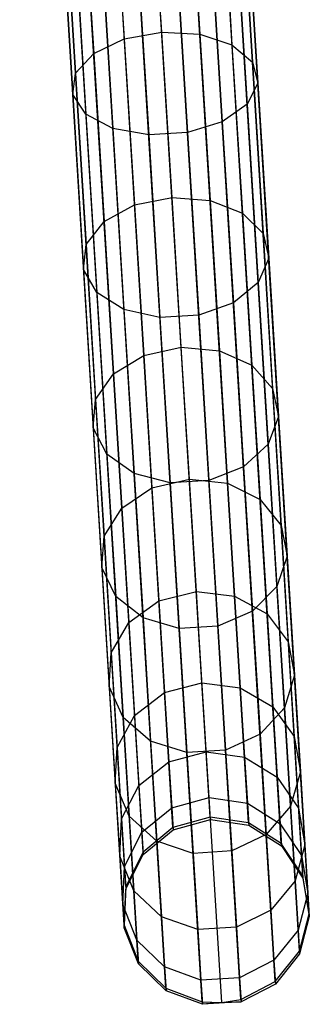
# Model space of a CAD drawing. Extents: x -102 to 102, y -101 to 102.
# Tile 264 of 481: x 4.12 to 7.22, y -101.43 to -90.85. Entities that reach past the tile are written whole.
import ezdxf

# ---------------------------------------------------------------- set-up
doc = ezdxf.new("R2010")
doc.units = 0
doc.header["$LTSCALE"] = 25.4
doc.layers.get('0').update_dxf_attribs({"linetype": 'CONTINUOUS'})

# ---------------------------------------------------------------- blocks, each defined once
blk = doc.blocks.new('NL2500011659_STL')
at = {"color": 0}
for p, q in [((6.162, -99.418, -28.825), (5.043, -81.271, -288.825)), ((6.162, -99.418, -28.825), (5.043, -81.271, -288.825)), ((5.762, -99.529, -28.831), (4.643, -81.382, -288.831)), ((5.762, -99.529, -28.831), (4.643, -81.382, -288.831)), ((6.574, -99.479, -28.831), (5.454, -81.332, -288.831)), ((6.574, -99.479, -28.831), (5.454, -81.332, -288.831)), ((6.924, -99.702, -28.848), (5.805, -81.555, -288.848)), ((6.924, -99.702, -28.848), (5.805, -81.555, -288.848)), ((5.441, -99.793, -28.848), (4.322, -81.647, -288.848)), ((5.441, -99.793, -28.848), (4.322, -81.647, -288.848)), ((7.154, -100.047, -28.874), (6.035, -81.901, -288.874)), ((7.154, -100.047, -28.874), (6.035, -81.901, -288.874)), ((5.256, -100.164, -28.874), (4.136, -82.018, -288.874)), ((5.256, -100.164, -28.874), (4.136, -82.018, -288.874)), ((7.223, -100.456, -28.902), (6.104, -82.31, -288.902)), ((7.223, -100.456, -28.902), (6.104, -82.31, -288.902)), ((5.238, -100.579, -28.902), (4.118, -82.432, -288.902)), ((5.238, -100.579, -28.902), (4.118, -82.432, -288.902)), ((7.119, -100.858, -28.93), (6, -82.712, -288.93)), ((7.119, -100.858, -28.93), (6, -82.712, -288.93)), ((5.39, -100.965, -28.93), (4.271, -82.818, -288.93)), ((5.39, -100.965, -28.93), (4.271, -82.818, -288.93)), ((5.687, -101.255, -28.952), (4.568, -83.109, -288.952)), ((5.687, -101.255, -28.952), (4.568, -83.109, -288.952)), ((6.86, -101.183, -28.952), (5.741, -83.036, -288.952)), ((6.86, -101.183, -28.952), (5.741, -83.036, -288.952)), ((6.076, -101.4, -28.963), (4.957, -83.254, -288.963)), ((6.076, -101.4, -28.963), (4.957, -83.254, -288.963)), ((6.285, -101.409, -28.965), (5.166, -83.263, -288.965)), ((6.285, -101.409, -28.965), (5.166, -83.263, -288.965)), ((6.491, -101.375, -28.963), (5.372, -83.228, -288.963)), ((6.491, -101.375, -28.963), (5.372, -83.228, -288.963)), ((5.12, -89.131, -10.472), (5.239, -91.059, -11.597)), ((5.12, -89.131, -10.472), (5.239, -91.059, -11.597)), ((5.642, -90.987, -11.669), (5.524, -89.067, -10.549)), ((5.642, -90.987, -11.669), (5.524, -89.067, -10.549)), ((5.932, -89.081, -10.472), (6.051, -91.009, -11.597)), ((5.932, -89.081, -10.472), (6.051, -91.009, -11.597)), ((6.275, -89.171, -10.254), (6.395, -91.124, -11.394)), ((6.275, -89.171, -10.254), (6.395, -91.124, -11.394)), ((4.791, -89.262, -10.254), (4.912, -91.215, -11.394)), ((4.791, -89.262, -10.254), (4.912, -91.215, -11.394)), ((6.492, -89.32, -9.933), (6.615, -91.31, -11.094)), ((6.492, -89.32, -9.933), (6.615, -91.31, -11.094)), ((4.594, -89.438, -9.933), (4.717, -91.427, -11.094)), ((4.594, -89.438, -9.933), (4.717, -91.427, -11.094)), ((6.547, -89.504, -9.564), (6.673, -91.535, -10.749)), ((6.547, -89.504, -9.564), (6.673, -91.535, -10.749)), ((4.562, -89.627, -9.564), (4.687, -91.658, -10.749)), ((4.562, -89.627, -9.564), (4.687, -91.658, -10.749)), ((6.43, -89.69, -9.211), (6.558, -91.761, -10.419)), ((6.43, -89.69, -9.211), (6.558, -91.761, -10.419)), ((4.701, -89.797, -9.211), (4.829, -91.868, -10.419)), ((4.701, -89.797, -9.211), (4.829, -91.868, -10.419)), ((6.161, -89.847, -8.936), (6.291, -91.949, -10.162)), ((6.161, -89.847, -8.936), (6.291, -91.949, -10.162)), ((4.988, -89.919, -8.936), (5.117, -92.021, -10.162)), ((4.988, -89.919, -8.936), (5.117, -92.021, -10.162)), ((5.372, -89.972, -8.785), (5.502, -92.091, -10.021)), ((5.372, -89.972, -8.785), (5.502, -92.091, -10.021)), ((5.787, -89.947, -8.785), (5.917, -92.066, -10.021)), ((5.787, -89.947, -8.785), (5.917, -92.066, -10.021)), ((5.239, -91.059, -11.597), (5.642, -90.987, -11.669)), ((5.239, -91.059, -11.597), (5.642, -90.987, -11.669)), ((5.752, -92.762, -13.006), (5.642, -90.987, -11.669)), ((5.642, -90.987, -11.669), (6.051, -91.009, -11.597)), ((5.752, -92.762, -13.006), (5.642, -90.987, -11.669)), ((5.642, -90.987, -11.669), (6.051, -91.009, -11.597)), ((6.051, -91.009, -11.597), (6.161, -92.793, -12.94)), ((6.051, -91.009, -11.597), (6.161, -92.793, -12.94)), ((6.051, -91.009, -11.597), (6.395, -91.124, -11.394)), ((6.051, -91.009, -11.597), (6.395, -91.124, -11.394)), ((4.912, -91.215, -11.394), (5.239, -91.059, -11.597)), ((4.912, -91.215, -11.394), (5.239, -91.059, -11.597)), ((5.239, -91.059, -11.597), (5.349, -92.843, -12.94)), ((5.239, -91.059, -11.597), (5.349, -92.843, -12.94)), ((6.395, -91.124, -11.394), (6.507, -92.93, -12.754)), ((6.395, -91.124, -11.394), (6.507, -92.93, -12.754)), ((6.395, -91.124, -11.394), (6.615, -91.31, -11.094)), ((6.395, -91.124, -11.394), (6.615, -91.31, -11.094)), ((4.717, -91.427, -11.094), (4.912, -91.215, -11.394)), ((4.717, -91.427, -11.094), (4.912, -91.215, -11.394)), ((4.912, -91.215, -11.394), (5.023, -93.021, -12.754)), ((4.912, -91.215, -11.394), (5.023, -93.021, -12.754)), ((6.615, -91.31, -11.094), (6.729, -93.15, -12.479)), ((6.615, -91.31, -11.094), (6.729, -93.15, -12.479)), ((6.615, -91.31, -11.094), (6.673, -91.535, -10.749)), ((6.615, -91.31, -11.094), (6.673, -91.535, -10.749)), ((4.687, -91.658, -10.749), (4.717, -91.427, -11.094)), ((4.687, -91.658, -10.749), (4.717, -91.427, -11.094)), ((4.717, -91.427, -11.094), (4.83, -93.267, -12.479)), ((4.717, -91.427, -11.094), (4.83, -93.267, -12.479)), ((6.673, -91.535, -10.749), (6.558, -91.761, -10.419)), ((6.673, -91.535, -10.749), (6.558, -91.761, -10.419)), ((6.673, -91.535, -10.749), (6.789, -93.414, -12.164)), ((6.673, -91.535, -10.749), (6.789, -93.414, -12.164)), ((4.829, -91.868, -10.419), (4.687, -91.658, -10.749)), ((4.687, -91.658, -10.749), (4.803, -93.536, -12.164)), ((4.687, -91.658, -10.749), (4.803, -93.536, -12.164)), ((4.829, -91.868, -10.419), (4.687, -91.658, -10.749)), ((6.558, -91.761, -10.419), (6.291, -91.949, -10.162)), ((6.558, -91.761, -10.419), (6.291, -91.949, -10.162)), ((6.558, -91.761, -10.419), (6.676, -93.677, -11.862)), ((6.558, -91.761, -10.419), (6.676, -93.677, -11.862)), ((5.117, -92.021, -10.162), (4.829, -91.868, -10.419)), ((4.829, -91.868, -10.419), (4.947, -93.784, -11.862)), ((4.829, -91.868, -10.419), (4.947, -93.784, -11.862)), ((5.117, -92.021, -10.162), (4.829, -91.868, -10.419)), ((6.291, -91.949, -10.162), (5.917, -92.066, -10.021)), ((6.291, -91.949, -10.162), (5.917, -92.066, -10.021)), ((6.291, -91.949, -10.162), (6.411, -93.893, -11.626)), ((6.291, -91.949, -10.162), (6.411, -93.893, -11.626)), ((5.502, -92.091, -10.021), (5.117, -92.021, -10.162)), ((5.117, -92.021, -10.162), (5.237, -93.966, -11.626)), ((5.117, -92.021, -10.162), (5.237, -93.966, -11.626)), ((5.502, -92.091, -10.021), (5.117, -92.021, -10.162)), ((5.917, -92.066, -10.021), (5.502, -92.091, -10.021)), ((5.917, -92.066, -10.021), (5.502, -92.091, -10.021)), ((5.502, -92.091, -10.021), (5.623, -94.052, -11.497)), ((5.502, -92.091, -10.021), (5.623, -94.052, -11.497)), ((5.917, -92.066, -10.021), (6.038, -94.026, -11.497)), ((5.917, -92.066, -10.021), (6.038, -94.026, -11.497)), ((5.023, -93.021, -12.754), (5.349, -92.843, -12.94)), ((5.023, -93.021, -12.754), (5.349, -92.843, -12.94)), ((5.349, -92.843, -12.94), (5.752, -92.762, -13.006)), ((5.349, -92.843, -12.94), (5.752, -92.762, -13.006)), ((5.349, -92.843, -12.94), (5.449, -94.458, -14.483)), ((5.349, -92.843, -12.94), (5.449, -94.458, -14.483)), ((5.851, -94.369, -14.542), (5.752, -92.762, -13.006)), ((5.752, -92.762, -13.006), (6.161, -92.793, -12.94)), ((5.851, -94.369, -14.542), (5.752, -92.762, -13.006)), ((5.752, -92.762, -13.006), (6.161, -92.793, -12.94)), ((6.161, -92.793, -12.94), (6.261, -94.408, -14.483)), ((6.161, -92.793, -12.94), (6.261, -94.408, -14.483)), ((6.161, -92.793, -12.94), (6.507, -92.93, -12.754)), ((6.161, -92.793, -12.94), (6.507, -92.93, -12.754)), ((6.507, -92.93, -12.754), (6.608, -94.565, -14.316)), ((6.507, -92.93, -12.754), (6.608, -94.565, -14.316)), ((6.507, -92.93, -12.754), (6.729, -93.15, -12.479)), ((6.507, -92.93, -12.754), (6.729, -93.15, -12.479)), ((4.83, -93.267, -12.479), (5.023, -93.021, -12.754)), ((4.83, -93.267, -12.479), (5.023, -93.021, -12.754)), ((5.023, -93.021, -12.754), (5.124, -94.657, -14.316)), ((5.023, -93.021, -12.754), (5.124, -94.657, -14.316)), ((6.729, -93.15, -12.479), (6.831, -94.815, -14.071)), ((6.729, -93.15, -12.479), (6.831, -94.815, -14.071)), ((6.729, -93.15, -12.479), (6.789, -93.414, -12.164)), ((6.729, -93.15, -12.479), (6.789, -93.414, -12.164)), ((4.803, -93.536, -12.164), (4.83, -93.267, -12.479)), ((4.803, -93.536, -12.164), (4.83, -93.267, -12.479)), ((4.83, -93.267, -12.479), (4.933, -94.932, -14.071)), ((4.83, -93.267, -12.479), (4.933, -94.932, -14.071)), ((6.789, -93.414, -12.164), (6.676, -93.677, -11.862)), ((6.789, -93.414, -12.164), (6.676, -93.677, -11.862)), ((6.789, -93.414, -12.164), (6.893, -95.115, -13.789)), ((6.789, -93.414, -12.164), (6.893, -95.115, -13.789)), ((4.947, -93.784, -11.862), (4.803, -93.536, -12.164)), ((4.803, -93.536, -12.164), (4.908, -95.237, -13.789)), ((4.803, -93.536, -12.164), (4.908, -95.237, -13.789)), ((4.947, -93.784, -11.862), (4.803, -93.536, -12.164)), ((6.676, -93.677, -11.862), (6.411, -93.893, -11.626)), ((6.676, -93.677, -11.862), (6.411, -93.893, -11.626)), ((6.676, -93.677, -11.862), (6.783, -95.411, -13.519)), ((6.676, -93.677, -11.862), (6.783, -95.411, -13.519)), ((5.237, -93.966, -11.626), (4.947, -93.784, -11.862)), ((4.947, -93.784, -11.862), (5.054, -95.518, -13.519)), ((4.947, -93.784, -11.862), (5.054, -95.518, -13.519)), ((5.237, -93.966, -11.626), (4.947, -93.784, -11.862)), ((6.411, -93.893, -11.626), (6.038, -94.026, -11.497)), ((6.411, -93.893, -11.626), (6.038, -94.026, -11.497)), ((6.411, -93.893, -11.626), (6.519, -95.654, -13.308)), ((6.411, -93.893, -11.626), (6.519, -95.654, -13.308)), ((5.623, -94.052, -11.497), (5.237, -93.966, -11.626)), ((5.237, -93.966, -11.626), (5.346, -95.726, -13.308)), ((5.237, -93.966, -11.626), (5.346, -95.726, -13.308)), ((5.623, -94.052, -11.497), (5.237, -93.966, -11.626)), ((6.038, -94.026, -11.497), (5.623, -94.052, -11.497)), ((6.038, -94.026, -11.497), (5.623, -94.052, -11.497)), ((5.623, -94.052, -11.497), (5.733, -95.826, -13.193)), ((5.623, -94.052, -11.497), (5.733, -95.826, -13.193)), ((6.038, -94.026, -11.497), (6.148, -95.801, -13.193)), ((6.038, -94.026, -11.497), (6.148, -95.801, -13.193)), ((5.449, -94.458, -14.483), (5.851, -94.369, -14.542)), ((5.449, -94.458, -14.483), (5.851, -94.369, -14.542)), ((5.938, -95.786, -16.256), (5.851, -94.369, -14.542)), ((5.851, -94.369, -14.542), (6.261, -94.408, -14.483)), ((5.938, -95.786, -16.256), (5.851, -94.369, -14.542)), ((5.851, -94.369, -14.542), (6.261, -94.408, -14.483)), ((6.261, -94.408, -14.483), (6.349, -95.831, -16.204)), ((6.261, -94.408, -14.483), (6.349, -95.831, -16.204)), ((6.261, -94.408, -14.483), (6.608, -94.565, -14.316)), ((6.261, -94.408, -14.483), (6.608, -94.565, -14.316)), ((5.124, -94.657, -14.316), (5.449, -94.458, -14.483)), ((5.124, -94.657, -14.316), (5.449, -94.458, -14.483)), ((5.449, -94.458, -14.483), (5.537, -95.881, -16.204)), ((5.449, -94.458, -14.483), (5.537, -95.881, -16.204)), ((6.608, -94.565, -14.316), (6.697, -96.007, -16.06)), ((6.608, -94.565, -14.316), (6.697, -96.007, -16.06)), ((6.608, -94.565, -14.316), (6.831, -94.815, -14.071)), ((6.608, -94.565, -14.316), (6.831, -94.815, -14.071)), ((4.933, -94.932, -14.071), (5.124, -94.657, -14.316)), ((4.933, -94.932, -14.071), (5.124, -94.657, -14.316)), ((5.124, -94.657, -14.316), (5.213, -96.098, -16.06)), ((5.124, -94.657, -14.316), (5.213, -96.098, -16.06)), ((6.831, -94.815, -14.071), (6.922, -96.284, -15.847)), ((6.831, -94.815, -14.071), (6.922, -96.284, -15.847)), ((6.831, -94.815, -14.071), (6.893, -95.115, -13.789)), ((6.831, -94.815, -14.071), (6.893, -95.115, -13.789)), ((4.908, -95.237, -13.789), (4.933, -94.932, -14.071)), ((4.908, -95.237, -13.789), (4.933, -94.932, -14.071)), ((4.933, -94.932, -14.071), (5.023, -96.401, -15.847)), ((4.933, -94.932, -14.071), (5.023, -96.401, -15.847)), ((6.893, -95.115, -13.789), (6.783, -95.411, -13.519)), ((6.893, -95.115, -13.789), (6.783, -95.411, -13.519)), ((6.893, -95.115, -13.789), (6.986, -96.614, -15.602)), ((6.893, -95.115, -13.789), (6.986, -96.614, -15.602)), ((5.054, -95.518, -13.519), (4.908, -95.237, -13.789)), ((4.908, -95.237, -13.789), (5.001, -96.736, -15.602)), ((4.908, -95.237, -13.789), (5.001, -96.736, -15.602)), ((5.054, -95.518, -13.519), (4.908, -95.237, -13.789)), ((6.783, -95.411, -13.519), (6.519, -95.654, -13.308)), ((6.783, -95.411, -13.519), (6.519, -95.654, -13.308)), ((6.783, -95.411, -13.519), (6.877, -96.94, -15.368)), ((6.783, -95.411, -13.519), (6.877, -96.94, -15.368)), ((5.346, -95.726, -13.308), (5.054, -95.518, -13.519)), ((5.054, -95.518, -13.519), (5.148, -97.047, -15.368)), ((5.054, -95.518, -13.519), (5.148, -97.047, -15.368)), ((5.346, -95.726, -13.308), (5.054, -95.518, -13.519)), ((6.519, -95.654, -13.308), (6.148, -95.801, -13.193)), ((6.519, -95.654, -13.308), (6.148, -95.801, -13.193)), ((6.519, -95.654, -13.308), (6.615, -97.206, -15.185)), ((6.519, -95.654, -13.308), (6.615, -97.206, -15.185)), ((5.733, -95.826, -13.193), (5.346, -95.726, -13.308)), ((5.346, -95.726, -13.308), (5.442, -97.278, -15.185)), ((5.346, -95.726, -13.308), (5.442, -97.278, -15.185)), ((5.733, -95.826, -13.193), (5.346, -95.726, -13.308)), ((5.537, -95.881, -16.204), (5.938, -95.786, -16.256)), ((5.537, -95.881, -16.204), (5.938, -95.786, -16.256)), ((6.148, -95.801, -13.193), (5.733, -95.826, -13.193)), ((6.148, -95.801, -13.193), (5.733, -95.826, -13.193)), ((6.013, -96.994, -18.123), (5.938, -95.786, -16.256)), ((5.938, -95.786, -16.256), (6.349, -95.831, -16.204)), ((6.013, -96.994, -18.123), (5.938, -95.786, -16.256)), ((5.938, -95.786, -16.256), (6.349, -95.831, -16.204)), ((6.148, -95.801, -13.193), (6.244, -97.365, -15.085)), ((6.148, -95.801, -13.193), (6.244, -97.365, -15.085)), ((5.213, -96.098, -16.06), (5.537, -95.881, -16.204)), ((5.213, -96.098, -16.06), (5.537, -95.881, -16.204)), ((5.537, -95.881, -16.204), (5.612, -97.094, -18.081)), ((5.537, -95.881, -16.204), (5.612, -97.094, -18.081)), ((5.733, -95.826, -13.193), (5.829, -97.391, -15.085)), ((5.733, -95.826, -13.193), (5.829, -97.391, -15.085)), ((6.349, -95.831, -16.204), (6.424, -97.044, -18.081)), ((6.349, -95.831, -16.204), (6.424, -97.044, -18.081)), ((6.349, -95.831, -16.204), (6.697, -96.007, -16.06)), ((6.349, -95.831, -16.204), (6.697, -96.007, -16.06)), ((6.697, -96.007, -16.06), (6.772, -97.235, -17.96)), ((6.697, -96.007, -16.06), (6.772, -97.235, -17.96)), ((6.697, -96.007, -16.06), (6.922, -96.284, -15.847)), ((6.697, -96.007, -16.06), (6.922, -96.284, -15.847)), ((5.023, -96.401, -15.847), (5.213, -96.098, -16.06)), ((5.023, -96.401, -15.847), (5.213, -96.098, -16.06)), ((5.213, -96.098, -16.06), (5.289, -97.327, -17.96)), ((5.213, -96.098, -16.06), (5.289, -97.327, -17.96)), ((6.922, -96.284, -15.847), (6.999, -97.535, -17.782)), ((6.922, -96.284, -15.847), (6.999, -97.535, -17.782)), ((6.922, -96.284, -15.847), (6.986, -96.614, -15.602)), ((6.922, -96.284, -15.847), (6.986, -96.614, -15.602)), ((5.001, -96.736, -15.602), (5.023, -96.401, -15.847)), ((5.001, -96.736, -15.602), (5.023, -96.401, -15.847)), ((5.023, -96.401, -15.847), (5.101, -97.652, -17.782)), ((5.023, -96.401, -15.847), (5.101, -97.652, -17.782)), ((6.986, -96.614, -15.602), (6.877, -96.94, -15.368)), ((6.986, -96.614, -15.602), (6.877, -96.94, -15.368)), ((6.986, -96.614, -15.602), (7.065, -97.891, -17.578)), ((6.986, -96.614, -15.602), (7.065, -97.891, -17.578)), ((5.148, -97.047, -15.368), (5.001, -96.736, -15.602)), ((5.001, -96.736, -15.602), (5.079, -98.014, -17.578)), ((5.001, -96.736, -15.602), (5.079, -98.014, -17.578)), ((5.148, -97.047, -15.368), (5.001, -96.736, -15.602)), ((6.877, -96.94, -15.368), (6.615, -97.206, -15.185)), ((6.877, -96.94, -15.368), (6.615, -97.206, -15.185)), ((6.877, -96.94, -15.368), (6.958, -98.243, -17.383)), ((6.877, -96.94, -15.368), (6.958, -98.243, -17.383)), ((5.442, -97.278, -15.185), (5.148, -97.047, -15.368)), ((5.148, -97.047, -15.368), (5.229, -98.349, -17.383)), ((5.148, -97.047, -15.368), (5.229, -98.349, -17.383)), ((5.442, -97.278, -15.185), (5.148, -97.047, -15.368)), ((5.612, -97.094, -18.081), (6.013, -96.994, -18.123)), ((5.612, -97.094, -18.081), (6.013, -96.994, -18.123)), ((6.073, -97.975, -20.12), (6.013, -96.994, -18.123)), ((6.013, -96.994, -18.123), (6.424, -97.044, -18.081)), ((6.073, -97.975, -20.12), (6.013, -96.994, -18.123)), ((6.013, -96.994, -18.123), (6.424, -97.044, -18.081)), ((6.424, -97.044, -18.081), (6.484, -98.029, -20.086)), ((6.424, -97.044, -18.081), (6.484, -98.029, -20.086)), ((6.424, -97.044, -18.081), (6.772, -97.235, -17.96)), ((6.424, -97.044, -18.081), (6.772, -97.235, -17.96)), ((5.289, -97.327, -17.96), (5.612, -97.094, -18.081)), ((5.289, -97.327, -17.96), (5.612, -97.094, -18.081)), ((5.612, -97.094, -18.081), (5.672, -98.079, -20.086)), ((5.612, -97.094, -18.081), (5.672, -98.079, -20.086)), ((5.829, -97.391, -15.085), (5.442, -97.278, -15.185)), ((5.442, -97.278, -15.185), (5.523, -98.6, -17.231)), ((5.442, -97.278, -15.185), (5.523, -98.6, -17.231)), ((5.829, -97.391, -15.085), (5.442, -97.278, -15.185)), ((6.615, -97.206, -15.185), (6.244, -97.365, -15.085)), ((6.615, -97.206, -15.185), (6.244, -97.365, -15.085)), ((6.615, -97.206, -15.185), (6.696, -98.528, -17.231)), ((6.615, -97.206, -15.185), (6.696, -98.528, -17.231)), ((6.772, -97.235, -17.96), (6.834, -98.233, -19.991)), ((6.772, -97.235, -17.96), (6.834, -98.233, -19.991)), ((6.772, -97.235, -17.96), (6.999, -97.535, -17.782)), ((6.772, -97.235, -17.96), (6.999, -97.535, -17.782)), ((5.101, -97.652, -17.782), (5.289, -97.327, -17.96)), ((5.101, -97.652, -17.782), (5.289, -97.327, -17.96)), ((5.289, -97.327, -17.96), (5.35, -98.325, -19.991)), ((5.289, -97.327, -17.96), (5.35, -98.325, -19.991)), ((6.244, -97.365, -15.085), (5.829, -97.391, -15.085)), ((6.244, -97.365, -15.085), (5.829, -97.391, -15.085)), ((5.829, -97.391, -15.085), (5.911, -98.724, -17.147)), ((5.829, -97.391, -15.085), (5.911, -98.724, -17.147)), ((6.244, -97.365, -15.085), (6.326, -98.698, -17.147)), ((6.244, -97.365, -15.085), (6.326, -98.698, -17.147)), ((6.999, -97.535, -17.782), (7.062, -98.552, -19.851)), ((6.999, -97.535, -17.782), (7.062, -98.552, -19.851)), ((6.999, -97.535, -17.782), (7.065, -97.891, -17.578)), ((6.999, -97.535, -17.782), (7.065, -97.891, -17.578)), ((5.079, -98.014, -17.578), (5.101, -97.652, -17.782)), ((5.079, -98.014, -17.578), (5.101, -97.652, -17.782)), ((5.101, -97.652, -17.782), (5.163, -98.669, -19.851)), ((5.101, -97.652, -17.782), (5.163, -98.669, -19.851)), ((7.065, -97.891, -17.578), (6.958, -98.243, -17.383)), ((7.065, -97.891, -17.578), (6.958, -98.243, -17.383)), ((7.065, -97.891, -17.578), (7.129, -98.93, -19.691)), ((7.065, -97.891, -17.578), (7.129, -98.93, -19.691)), ((5.229, -98.349, -17.383), (5.079, -98.014, -17.578)), ((5.079, -98.014, -17.578), (5.143, -99.052, -19.691)), ((5.079, -98.014, -17.578), (5.143, -99.052, -19.691)), ((5.229, -98.349, -17.383), (5.079, -98.014, -17.578)), ((5.672, -98.079, -20.086), (6.073, -97.975, -20.12)), ((5.672, -98.079, -20.086), (6.073, -97.975, -20.12)), ((6.119, -98.716, -22.217), (6.073, -97.975, -20.12)), ((6.073, -97.975, -20.12), (6.484, -98.029, -20.086)), ((6.119, -98.716, -22.217), (6.073, -97.975, -20.12)), ((6.073, -97.975, -20.12), (6.484, -98.029, -20.086)), ((5.35, -98.325, -19.991), (5.672, -98.079, -20.086)), ((5.35, -98.325, -19.991), (5.672, -98.079, -20.086)), ((5.672, -98.079, -20.086), (5.718, -98.824, -22.193)), ((5.672, -98.079, -20.086), (5.718, -98.824, -22.193)), ((6.484, -98.029, -20.086), (6.53, -98.774, -22.193)), ((6.484, -98.029, -20.086), (6.53, -98.774, -22.193)), ((6.484, -98.029, -20.086), (6.834, -98.233, -19.991)), ((6.484, -98.029, -20.086), (6.834, -98.233, -19.991)), ((6.834, -98.233, -19.991), (6.88, -98.988, -22.125)), ((6.834, -98.233, -19.991), (6.88, -98.988, -22.125)), ((6.834, -98.233, -19.991), (7.062, -98.552, -19.851)), ((6.834, -98.233, -19.991), (7.062, -98.552, -19.851)), ((5.163, -98.669, -19.851), (5.35, -98.325, -19.991)), ((5.163, -98.669, -19.851), (5.35, -98.325, -19.991)), ((5.35, -98.325, -19.991), (5.397, -99.079, -22.125)), ((5.35, -98.325, -19.991), (5.397, -99.079, -22.125)), ((6.958, -98.243, -17.383), (6.696, -98.528, -17.231)), ((6.958, -98.243, -17.383), (6.696, -98.528, -17.231)), ((6.958, -98.243, -17.383), (7.023, -99.301, -19.537)), ((6.958, -98.243, -17.383), (7.023, -99.301, -19.537)), ((5.523, -98.6, -17.231), (5.229, -98.349, -17.383)), ((5.229, -98.349, -17.383), (5.294, -99.408, -19.537)), ((5.229, -98.349, -17.383), (5.294, -99.408, -19.537)), ((5.523, -98.6, -17.231), (5.229, -98.349, -17.383)), ((6.696, -98.528, -17.231), (6.326, -98.698, -17.147)), ((6.696, -98.528, -17.231), (6.326, -98.698, -17.147)), ((6.696, -98.528, -17.231), (6.763, -99.603, -19.417)), ((6.696, -98.528, -17.231), (6.763, -99.603, -19.417)), ((7.062, -98.552, -19.851), (7.109, -99.32, -22.025)), ((7.062, -98.552, -19.851), (7.109, -99.32, -22.025)), ((7.062, -98.552, -19.851), (7.129, -98.93, -19.691)), ((7.062, -98.552, -19.851), (7.129, -98.93, -19.691)), ((5.911, -98.724, -17.147), (5.523, -98.6, -17.231)), ((5.523, -98.6, -17.231), (5.589, -99.675, -19.417)), ((5.523, -98.6, -17.231), (5.589, -99.675, -19.417)), ((5.911, -98.724, -17.147), (5.523, -98.6, -17.231)), ((5.143, -99.052, -19.691), (5.163, -98.669, -19.851)), ((5.143, -99.052, -19.691), (5.163, -98.669, -19.851)), ((5.163, -98.669, -19.851), (5.211, -99.437, -22.025)), ((5.163, -98.669, -19.851), (5.211, -99.437, -22.025)), ((5.718, -98.824, -22.193), (6.119, -98.716, -22.217)), ((5.718, -98.824, -22.193), (6.119, -98.716, -22.217)), ((6.326, -98.698, -17.147), (5.911, -98.724, -17.147)), ((6.326, -98.698, -17.147), (5.911, -98.724, -17.147)), ((5.911, -98.724, -17.147), (5.978, -99.807, -19.351)), ((5.911, -98.724, -17.147), (5.978, -99.807, -19.351)), ((6.149, -99.208, -24.387), (6.119, -98.716, -22.217)), ((6.119, -98.716, -22.217), (6.53, -98.774, -22.193)), ((6.149, -99.208, -24.387), (6.119, -98.716, -22.217)), ((6.119, -98.716, -22.217), (6.53, -98.774, -22.193)), ((6.326, -98.698, -17.147), (6.393, -99.781, -19.351)), ((6.326, -98.698, -17.147), (6.393, -99.781, -19.351)), ((5.397, -99.079, -22.125), (5.718, -98.824, -22.193)), ((5.397, -99.079, -22.125), (5.718, -98.824, -22.193)), ((5.718, -98.824, -22.193), (5.749, -99.318, -24.373)), ((5.718, -98.824, -22.193), (5.749, -99.318, -24.373)), ((6.53, -98.774, -22.193), (6.561, -99.268, -24.373)), ((6.53, -98.774, -22.193), (6.561, -99.268, -24.373)), ((6.53, -98.774, -22.193), (6.88, -98.988, -22.125)), ((6.53, -98.774, -22.193), (6.88, -98.988, -22.125)), ((7.129, -98.93, -19.691), (7.023, -99.301, -19.537)), ((7.129, -98.93, -19.691), (7.023, -99.301, -19.537)), ((7.129, -98.93, -19.691), (7.177, -99.714, -21.91)), ((7.129, -98.93, -19.691), (7.177, -99.714, -21.91)), ((5.294, -99.408, -19.537), (5.143, -99.052, -19.691)), ((5.143, -99.052, -19.691), (5.192, -99.837, -21.91)), ((5.143, -99.052, -19.691), (5.192, -99.837, -21.91)), ((5.294, -99.408, -19.537), (5.143, -99.052, -19.691)), ((5.211, -99.437, -22.025), (5.397, -99.079, -22.125)), ((5.211, -99.437, -22.025), (5.397, -99.079, -22.125)), ((5.397, -99.079, -22.125), (5.428, -99.579, -24.333)), ((5.397, -99.079, -22.125), (5.428, -99.579, -24.333)), ((6.88, -98.988, -22.125), (6.911, -99.488, -24.333)), ((6.88, -98.988, -22.125), (6.911, -99.488, -24.333)), ((6.88, -98.988, -22.125), (7.109, -99.32, -22.025)), ((6.88, -98.988, -22.125), (7.109, -99.32, -22.025)), ((5.749, -99.318, -24.373), (6.149, -99.208, -24.387)), ((5.749, -99.318, -24.373), (6.149, -99.208, -24.387)), ((6.164, -99.443, -26.6), (6.149, -99.208, -24.387)), ((6.149, -99.208, -24.387), (6.561, -99.268, -24.373)), ((6.164, -99.443, -26.6), (6.149, -99.208, -24.387)), ((6.149, -99.208, -24.387), (6.561, -99.268, -24.373)), ((6.561, -99.268, -24.373), (6.575, -99.504, -26.596)), ((6.561, -99.268, -24.373), (6.575, -99.504, -26.596)), ((6.561, -99.268, -24.373), (6.911, -99.488, -24.333)), ((6.561, -99.268, -24.373), (6.911, -99.488, -24.333)), ((5.428, -99.579, -24.333), (5.749, -99.318, -24.373)), ((5.428, -99.579, -24.333), (5.749, -99.318, -24.373)), ((5.749, -99.318, -24.373), (5.763, -99.554, -26.596)), ((5.749, -99.318, -24.373), (5.763, -99.554, -26.596)), ((7.023, -99.301, -19.537), (6.763, -99.603, -19.417)), ((7.023, -99.301, -19.537), (6.763, -99.603, -19.417)), ((7.023, -99.301, -19.537), (7.072, -100.101, -21.8)), ((7.023, -99.301, -19.537), (7.072, -100.101, -21.8)), ((7.109, -99.32, -22.025), (7.141, -99.83, -24.274)), ((7.109, -99.32, -22.025), (7.141, -99.83, -24.274)), ((7.109, -99.32, -22.025), (7.177, -99.714, -21.91)), ((7.109, -99.32, -22.025), (7.177, -99.714, -21.91)), ((5.192, -99.837, -21.91), (5.211, -99.437, -22.025)), ((5.192, -99.837, -21.91), (5.211, -99.437, -22.025)), ((5.211, -99.437, -22.025), (5.242, -99.947, -24.274)), ((5.211, -99.437, -22.025), (5.242, -99.947, -24.274)), ((5.589, -99.675, -19.417), (5.294, -99.408, -19.537)), ((5.294, -99.408, -19.537), (5.343, -100.208, -21.8)), ((5.294, -99.408, -19.537), (5.343, -100.208, -21.8)), ((5.589, -99.675, -19.417), (5.294, -99.408, -19.537)), ((6.162, -99.418, -28.825), (5.762, -99.529, -28.831)), ((6.162, -99.418, -28.825), (5.762, -99.529, -28.831)), ((5.763, -99.554, -26.596), (6.164, -99.443, -26.6)), ((5.763, -99.554, -26.596), (6.164, -99.443, -26.6)), ((6.574, -99.479, -28.831), (6.162, -99.418, -28.825)), ((6.162, -99.418, -28.825), (6.164, -99.443, -26.6)), ((6.162, -99.418, -28.825), (6.164, -99.443, -26.6)), ((6.574, -99.479, -28.831), (6.162, -99.418, -28.825)), ((6.164, -99.443, -26.6), (6.575, -99.504, -26.596)), ((6.164, -99.443, -26.6), (6.575, -99.504, -26.596)), ((6.924, -99.702, -28.848), (6.574, -99.479, -28.831)), ((6.574, -99.479, -28.831), (6.575, -99.504, -26.596)), ((6.574, -99.479, -28.831), (6.575, -99.504, -26.596)), ((6.924, -99.702, -28.848), (6.574, -99.479, -28.831)), ((6.575, -99.504, -26.596), (6.926, -99.727, -26.585)), ((6.575, -99.504, -26.596), (6.926, -99.727, -26.585)), ((6.911, -99.488, -24.333), (6.926, -99.727, -26.585)), ((6.911, -99.488, -24.333), (6.926, -99.727, -26.585)), ((6.911, -99.488, -24.333), (7.141, -99.83, -24.274)), ((6.911, -99.488, -24.333), (7.141, -99.83, -24.274)), ((5.242, -99.947, -24.274), (5.428, -99.579, -24.333)), ((5.242, -99.947, -24.274), (5.428, -99.579, -24.333)), ((5.428, -99.579, -24.333), (5.443, -99.818, -26.585)), ((5.428, -99.579, -24.333), (5.443, -99.818, -26.585)), ((5.762, -99.529, -28.831), (5.441, -99.793, -28.848)), ((5.762, -99.529, -28.831), (5.441, -99.793, -28.848)), ((5.443, -99.818, -26.585), (5.763, -99.554, -26.596)), ((5.443, -99.818, -26.585), (5.763, -99.554, -26.596)), ((5.762, -99.529, -28.831), (5.763, -99.554, -26.596)), ((5.762, -99.529, -28.831), (5.763, -99.554, -26.596)), ((6.763, -99.603, -19.417), (6.393, -99.781, -19.351)), ((6.763, -99.603, -19.417), (6.393, -99.781, -19.351)), ((6.763, -99.603, -19.417), (6.813, -100.415, -21.714)), ((6.763, -99.603, -19.417), (6.813, -100.415, -21.714)), ((5.978, -99.807, -19.351), (5.589, -99.675, -19.417)), ((5.589, -99.675, -19.417), (5.639, -100.487, -21.714)), ((5.589, -99.675, -19.417), (5.639, -100.487, -21.714)), ((5.978, -99.807, -19.351), (5.589, -99.675, -19.417)), ((7.154, -100.047, -28.874), (6.924, -99.702, -28.848)), ((6.924, -99.702, -28.848), (6.926, -99.727, -26.585)), ((6.924, -99.702, -28.848), (6.926, -99.727, -26.585)), ((7.154, -100.047, -28.874), (6.924, -99.702, -28.848)), ((7.177, -99.714, -21.91), (7.072, -100.101, -21.8)), ((7.177, -99.714, -21.91), (7.072, -100.101, -21.8)), ((7.177, -99.714, -21.91), (7.209, -100.234, -24.207)), ((7.177, -99.714, -21.91), (7.209, -100.234, -24.207)), ((5.441, -99.793, -28.848), (5.256, -100.164, -28.874)), ((5.441, -99.793, -28.848), (5.256, -100.164, -28.874)), ((5.257, -100.19, -26.568), (5.443, -99.818, -26.585)), ((5.257, -100.19, -26.568), (5.443, -99.818, -26.585)), ((5.441, -99.793, -28.848), (5.443, -99.818, -26.585)), ((5.441, -99.793, -28.848), (5.443, -99.818, -26.585)), ((6.393, -99.781, -19.351), (5.978, -99.807, -19.351)), ((6.393, -99.781, -19.351), (5.978, -99.807, -19.351)), ((5.978, -99.807, -19.351), (6.029, -100.626, -21.667)), ((5.978, -99.807, -19.351), (6.029, -100.626, -21.667)), ((6.393, -99.781, -19.351), (6.444, -100.6, -21.667)), ((6.393, -99.781, -19.351), (6.444, -100.6, -21.667)), ((6.926, -99.727, -26.585), (7.156, -100.073, -26.568)), ((6.926, -99.727, -26.585), (7.156, -100.073, -26.568)), ((5.343, -100.208, -21.8), (5.192, -99.837, -21.91)), ((5.192, -99.837, -21.91), (5.224, -100.357, -24.207)), ((5.192, -99.837, -21.91), (5.224, -100.357, -24.207)), ((5.343, -100.208, -21.8), (5.192, -99.837, -21.91)), ((7.141, -99.83, -24.274), (7.156, -100.073, -26.568)), ((7.141, -99.83, -24.274), (7.156, -100.073, -26.568)), ((7.141, -99.83, -24.274), (7.209, -100.234, -24.207)), ((7.141, -99.83, -24.274), (7.209, -100.234, -24.207)), ((5.224, -100.357, -24.207), (5.242, -99.947, -24.274)), ((5.224, -100.357, -24.207), (5.242, -99.947, -24.274)), ((5.242, -99.947, -24.274), (5.257, -100.19, -26.568)), ((5.242, -99.947, -24.274), (5.257, -100.19, -26.568)), ((7.072, -100.101, -21.8), (6.813, -100.415, -21.714)), ((7.072, -100.101, -21.8), (6.813, -100.415, -21.714)), ((7.072, -100.101, -21.8), (7.105, -100.631, -24.142)), ((7.072, -100.101, -21.8), (7.105, -100.631, -24.142)), ((7.223, -100.456, -28.902), (7.154, -100.047, -28.874)), ((7.154, -100.047, -28.874), (7.156, -100.073, -26.568)), ((7.154, -100.047, -28.874), (7.156, -100.073, -26.568)), ((7.223, -100.456, -28.902), (7.154, -100.047, -28.874)), ((7.156, -100.073, -26.568), (7.225, -100.483, -26.548)), ((7.156, -100.073, -26.568), (7.225, -100.483, -26.548)), ((5.256, -100.164, -28.874), (5.238, -100.579, -28.902)), ((5.256, -100.164, -28.874), (5.238, -100.579, -28.902)), ((5.239, -100.605, -26.548), (5.257, -100.19, -26.568)), ((5.239, -100.605, -26.548), (5.257, -100.19, -26.568)), ((5.256, -100.164, -28.874), (5.257, -100.19, -26.568)), ((5.256, -100.164, -28.874), (5.257, -100.19, -26.568)), ((5.639, -100.487, -21.714), (5.343, -100.208, -21.8)), ((5.343, -100.208, -21.8), (5.376, -100.738, -24.142)), ((5.343, -100.208, -21.8), (5.376, -100.738, -24.142)), ((5.639, -100.487, -21.714), (5.343, -100.208, -21.8)), ((7.209, -100.234, -24.207), (7.105, -100.631, -24.142)), ((7.209, -100.234, -24.207), (7.105, -100.631, -24.142)), ((7.209, -100.234, -24.207), (7.225, -100.483, -26.548)), ((7.209, -100.234, -24.207), (7.225, -100.483, -26.548)), ((5.376, -100.738, -24.142), (5.224, -100.357, -24.207)), ((5.224, -100.357, -24.207), (5.239, -100.605, -26.548)), ((5.224, -100.357, -24.207), (5.239, -100.605, -26.548)), ((5.376, -100.738, -24.142), (5.224, -100.357, -24.207)), ((6.813, -100.415, -21.714), (6.444, -100.6, -21.667)), ((6.813, -100.415, -21.714), (6.444, -100.6, -21.667)), ((6.813, -100.415, -21.714), (6.846, -100.953, -24.091)), ((6.813, -100.415, -21.714), (6.846, -100.953, -24.091)), ((7.119, -100.858, -28.93), (7.223, -100.456, -28.902)), ((7.119, -100.858, -28.93), (7.223, -100.456, -28.902)), ((7.223, -100.456, -28.902), (7.225, -100.483, -26.548)), ((7.223, -100.456, -28.902), (7.225, -100.483, -26.548)), ((6.029, -100.626, -21.667), (5.639, -100.487, -21.714)), ((5.639, -100.487, -21.714), (5.673, -101.025, -24.091)), ((5.639, -100.487, -21.714), (5.673, -101.025, -24.091)), ((6.029, -100.626, -21.667), (5.639, -100.487, -21.714)), ((7.225, -100.483, -26.548), (7.121, -100.885, -26.529)), ((7.225, -100.483, -26.548), (7.121, -100.885, -26.529)), ((5.238, -100.579, -28.902), (5.239, -100.605, -26.548)), ((5.238, -100.579, -28.902), (5.239, -100.605, -26.548)), ((5.238, -100.579, -28.902), (5.39, -100.965, -28.93)), ((5.238, -100.579, -28.902), (5.39, -100.965, -28.93)), ((5.392, -100.992, -26.529), (5.239, -100.605, -26.548)), ((5.392, -100.992, -26.529), (5.239, -100.605, -26.548)), ((6.444, -100.6, -21.667), (6.029, -100.626, -21.667)), ((6.444, -100.6, -21.667), (6.029, -100.626, -21.667)), ((6.029, -100.626, -21.667), (6.062, -101.168, -24.063)), ((6.029, -100.626, -21.667), (6.062, -101.168, -24.063)), ((6.444, -100.6, -21.667), (6.477, -101.143, -24.063)), ((6.444, -100.6, -21.667), (6.477, -101.143, -24.063)), ((7.105, -100.631, -24.142), (6.846, -100.953, -24.091)), ((7.105, -100.631, -24.142), (6.846, -100.953, -24.091)), ((7.105, -100.631, -24.142), (7.121, -100.885, -26.529)), ((7.105, -100.631, -24.142), (7.121, -100.885, -26.529)), ((5.673, -101.025, -24.091), (5.376, -100.738, -24.142)), ((5.376, -100.738, -24.142), (5.392, -100.992, -26.529)), ((5.376, -100.738, -24.142), (5.392, -100.992, -26.529)), ((5.673, -101.025, -24.091), (5.376, -100.738, -24.142)), ((6.86, -101.183, -28.952), (7.119, -100.858, -28.93)), ((6.86, -101.183, -28.952), (7.119, -100.858, -28.93)), ((7.119, -100.858, -28.93), (7.121, -100.885, -26.529)), ((7.119, -100.858, -28.93), (7.121, -100.885, -26.529)), ((5.39, -100.965, -28.93), (5.392, -100.992, -26.529)), ((5.39, -100.965, -28.93), (5.392, -100.992, -26.529)), ((5.39, -100.965, -28.93), (5.687, -101.255, -28.952)), ((5.39, -100.965, -28.93), (5.687, -101.255, -28.952)), ((6.846, -100.953, -24.091), (6.477, -101.143, -24.063)), ((6.846, -100.953, -24.091), (6.477, -101.143, -24.063)), ((6.846, -100.953, -24.091), (6.862, -101.21, -26.515)), ((6.846, -100.953, -24.091), (6.862, -101.21, -26.515)), ((7.121, -100.885, -26.529), (6.862, -101.21, -26.515)), ((7.121, -100.885, -26.529), (6.862, -101.21, -26.515)), ((5.689, -101.283, -26.515), (5.392, -100.992, -26.529)), ((5.689, -101.283, -26.515), (5.392, -100.992, -26.529)), ((6.062, -101.168, -24.063), (5.673, -101.025, -24.091)), ((5.673, -101.025, -24.091), (5.689, -101.283, -26.515)), ((5.673, -101.025, -24.091), (5.689, -101.283, -26.515)), ((6.062, -101.168, -24.063), (5.673, -101.025, -24.091)), ((6.477, -101.143, -24.063), (6.062, -101.168, -24.063)), ((6.477, -101.143, -24.063), (6.062, -101.168, -24.063)), ((6.062, -101.168, -24.063), (6.078, -101.428, -26.507)), ((6.062, -101.168, -24.063), (6.078, -101.428, -26.507)), ((6.477, -101.143, -24.063), (6.493, -101.402, -26.507)), ((6.477, -101.143, -24.063), (6.493, -101.402, -26.507)), ((6.491, -101.375, -28.963), (6.86, -101.183, -28.952)), ((6.491, -101.375, -28.963), (6.86, -101.183, -28.952)), ((6.86, -101.183, -28.952), (6.862, -101.21, -26.515)), ((6.86, -101.183, -28.952), (6.862, -101.21, -26.515)), ((5.687, -101.255, -28.952), (5.689, -101.283, -26.515)), ((5.687, -101.255, -28.952), (6.076, -101.4, -28.963)), ((5.687, -101.255, -28.952), (5.689, -101.283, -26.515)), ((5.687, -101.255, -28.952), (6.076, -101.4, -28.963)), ((6.078, -101.428, -26.507), (5.689, -101.283, -26.515)), ((6.078, -101.428, -26.507), (5.689, -101.283, -26.515)), ((6.862, -101.21, -26.515), (6.493, -101.402, -26.507)), ((6.862, -101.21, -26.515), (6.493, -101.402, -26.507)), ((6.076, -101.4, -28.963), (6.078, -101.428, -26.507)), ((6.076, -101.4, -28.963), (6.078, -101.428, -26.507)), ((6.076, -101.4, -28.963), (6.285, -101.409, -28.965)), ((6.076, -101.4, -28.963), (6.285, -101.409, -28.965)), ((6.493, -101.402, -26.507), (6.078, -101.428, -26.507)), ((6.493, -101.402, -26.507), (6.078, -101.428, -26.507)), ((6.285, -101.409, -28.965), (6.078, -101.428, -26.507)), ((6.285, -101.409, -28.965), (6.078, -101.428, -26.507)), ((6.285, -101.409, -28.965), (6.491, -101.375, -28.963)), ((6.285, -101.409, -28.965), (6.491, -101.375, -28.963)), ((6.285, -101.409, -28.965), (6.493, -101.402, -26.507)), ((6.285, -101.409, -28.965), (6.493, -101.402, -26.507)), ((6.491, -101.375, -28.963), (6.493, -101.402, -26.507)), ((6.491, -101.375, -28.963), (6.493, -101.402, -26.507))]:
    blk.add_line(p, q, dxfattribs=at)

msp = doc.modelspace()

# ---------------------------------------------------------------- block references
at = {"color": 0}
msp.add_blockref('NL2500011659_STL', (0, 0), dxfattribs=at)

doc.saveas('drawing.dxf')
